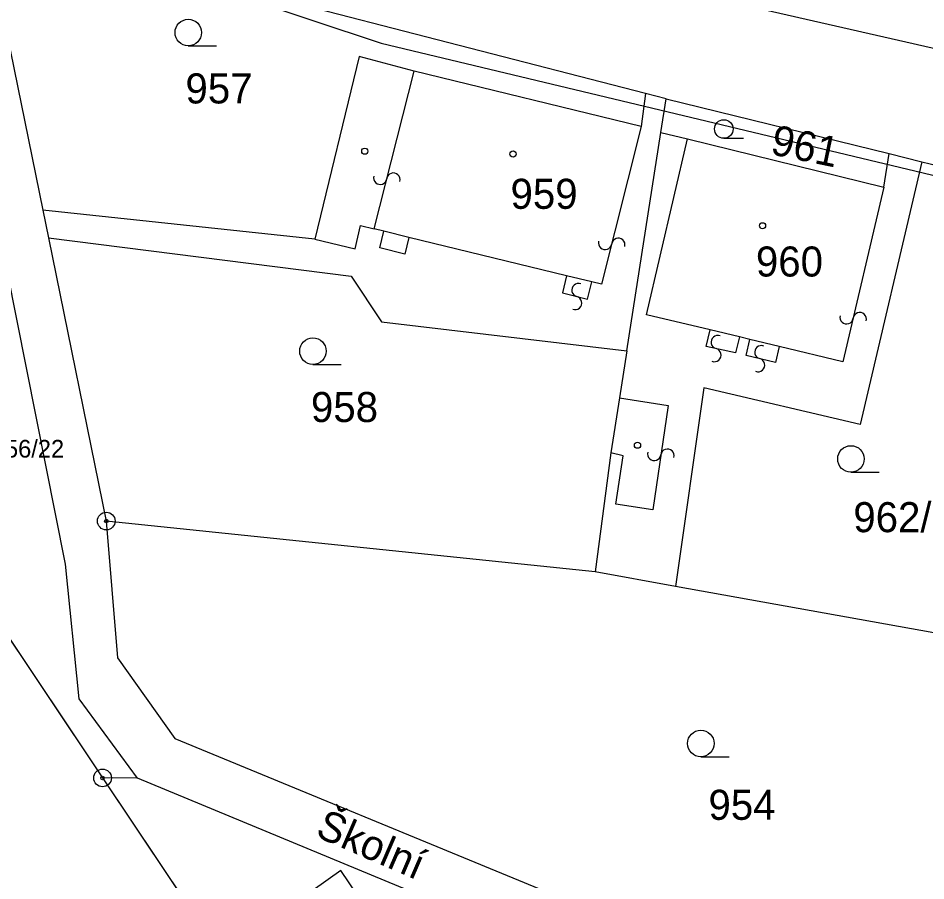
# Model space of a CAD drawing. Extents: x -469926 to -462499, y -1098642 to -1092733.
# Drawn here: x -465801.9 to -465750.5, y -1094462.9 to -1094414.1 of the extents above; entities that cross this region are included whole.
import ezdxf

# ---------------------------------------------------------------- set-up
doc = ezdxf.new("R2010")
doc.units = 0
for name, color, linetype in [('Vrstva 1', 7, 'Continuous'), ('Vrstva 10', 7, 'Continuous'), ('Vrstva 14', 7, 'Continuous'), ('Vrstva 24', 7, 'Continuous'), ('Vrstva 25', 7, 'Continuous'), ('Vrstva 4', 7, 'Continuous'), ('Vrstva 50', 7, 'Continuous'), ('Vrstva 51', 7, 'Continuous'), ('Vrstva 62', 7, 'Continuous'), ('Vrstva 8', 7, 'Continuous')]:
    doc.layers.add(name, color=color, linetype=linetype)

msp = doc.modelspace()

# ---------------------------------------------------------------- linework, layer by layer
at = {"layer": 'Vrstva 1'}
for p, q in [((-465799.19, -1094444.96), (-465806.61, -1094407.65)), ((-465799.19, -1094444.96), (-465806.61, -1094407.65)), ((-465803.8, -1094408.69), (-465800.47, -1094424.94)), ((-465766.38, -1094418.33), (-465803.8, -1094408.69)), ((-465803.8, -1094408.69), (-465800.47, -1094424.94)), ((-465766.38, -1094418.33), (-465803.8, -1094408.69)), ((-465782.57, -1094416.24), (-465785.08, -1094426.58)), ((-465782.57, -1094416.24), (-465785.08, -1094426.58)), ((-465779.47, -1094417.08), (-465782.57, -1094416.24)), ((-465779.47, -1094417.08), (-465782.57, -1094416.24)), ((-465766.64, -1094420.21), (-465779.47, -1094417.08)), ((-465766.64, -1094420.21), (-465779.47, -1094417.08)), ((-465766.38, -1094418.33), (-465766.64, -1094420.21)), ((-465766.38, -1094418.33), (-465766.64, -1094420.21)), ((-465765.22, -1094418.63), (-465766.38, -1094418.33)), ((-465765.22, -1094418.63), (-465766.38, -1094418.33)), ((-465765.52, -1094420.54), (-465765.22, -1094418.63)), ((-465765.52, -1094420.54), (-465765.22, -1094418.63)), ((-465765.22, -1094418.63), (-465752.6, -1094421.74)), ((-465765.22, -1094418.63), (-465752.6, -1094421.74)), ((-465767.44, -1094432.9), (-465765.52, -1094420.54)), ((-465767.44, -1094432.9), (-465765.52, -1094420.54)), ((-465765.52, -1094420.54), (-465764.01, -1094420.91)), ((-465765.52, -1094420.54), (-465764.01, -1094420.91)), ((-465764.01, -1094420.91), (-465752.92, -1094423.64)), ((-465764.01, -1094420.91), (-465752.92, -1094423.64)), ((-465752.92, -1094423.64), (-465752.6, -1094421.74)), ((-465752.92, -1094423.64), (-465752.6, -1094421.74)), ((-465752.6, -1094421.74), (-465750.76, -1094422.2)), ((-465752.6, -1094421.74), (-465750.76, -1094422.2)), ((-465750.76, -1094422.2), (-465754.25, -1094437.06)), ((-465750.76, -1094422.2), (-465754.25, -1094437.06)), ((-465750.76, -1094422.2), (-465747.33, -1094423.04)), ((-465750.76, -1094422.2), (-465747.33, -1094423.04)), ((-465800.47, -1094424.94), (-465800.15, -1094426.51)), ((-465785.08, -1094426.58), (-465800.47, -1094424.94)), ((-465800.47, -1094424.94), (-465800.15, -1094426.51)), ((-465785.08, -1094426.58), (-465800.47, -1094424.94)), ((-465800.15, -1094426.51), (-465796.88, -1094442.52)), ((-465800.15, -1094426.51), (-465783.04, -1094428.66)), ((-465800.15, -1094426.51), (-465796.88, -1094442.52)), ((-465800.15, -1094426.51), (-465783.04, -1094428.66)), ((-465816.15, -1094428.54), (-465797.09, -1094457.05)), ((-465816.15, -1094428.54), (-465797.09, -1094457.05)), ((-465783.04, -1094428.66), (-465781.31, -1094431.25)), ((-465783.04, -1094428.66), (-465781.31, -1094431.25)), ((-465781.31, -1094431.25), (-465767.44, -1094432.9)), ((-465781.31, -1094431.25), (-465767.44, -1094432.9)), ((-465767.44, -1094432.9), (-465767.86, -1094435.56)), ((-465767.44, -1094432.9), (-465767.86, -1094435.56)), ((-465763.08, -1094434.99), (-465764.7, -1094446.22)), ((-465763.08, -1094434.99), (-465764.7, -1094446.22)), ((-465754.25, -1094437.06), (-465763.08, -1094434.99)), ((-465754.25, -1094437.06), (-465763.08, -1094434.99)), ((-465767.86, -1094435.56), (-465768.34, -1094438.66)), ((-465767.86, -1094435.56), (-465768.34, -1094438.66)), ((-465768.34, -1094438.66), (-465769.23, -1094445.4)), ((-465768.34, -1094438.66), (-465769.23, -1094445.4)), ((-465769.23, -1094445.4), (-465796.88, -1094442.52)), ((-465796.88, -1094442.52), (-465796.24, -1094450.26)), ((-465769.23, -1094445.4), (-465796.88, -1094442.52)), ((-465796.88, -1094442.52), (-465796.24, -1094450.26)), ((-465798.42, -1094452.57), (-465799.19, -1094444.96)), ((-465798.42, -1094452.57), (-465799.19, -1094444.96)), ((-465764.7, -1094446.22), (-465769.23, -1094445.4)), ((-465764.7, -1094446.22), (-465769.23, -1094445.4)), ((-465747.54, -1094449.3), (-465764.7, -1094446.22)), ((-465747.54, -1094449.3), (-465764.7, -1094446.22)), ((-465796.24, -1094450.26), (-465793, -1094454.82)), ((-465796.24, -1094450.26), (-465793, -1094454.82)), ((-465795.12, -1094457.07), (-465798.42, -1094452.57)), ((-465795.12, -1094457.07), (-465798.42, -1094452.57)), ((-465793, -1094454.82), (-465772.06, -1094463.45)), ((-465793, -1094454.82), (-465772.06, -1094463.45)), ((-465795.12, -1094457.07), (-465797.09, -1094457.05)), ((-465797.09, -1094457.05), (-465785.55, -1094474.3)), ((-465795.12, -1094457.07), (-465797.09, -1094457.05)), ((-465797.09, -1094457.05), (-465785.55, -1094474.3)), ((-465774.2, -1094465.72), (-465795.12, -1094457.07)), ((-465774.2, -1094465.72), (-465795.12, -1094457.07))]:
    msp.add_line(p, q, dxfattribs=at)
at = {"layer": 'Vrstva 10'}
msp.add_lwpolyline([(-465818.02, -1094425.82), (-465816.15, -1094428.54), (-465816.15, -1094428.54), (-465816.15, -1094428.54), (-465816.15, -1094428.54), (-465797.09, -1094457.05), (-465785.55, -1094474.3), (-465785.55, -1094474.3), (-465749.32, -1094521.35)], dxfattribs=at)
at = {"layer": 'Vrstva 14'}
for p, q in [((-465801.662, -1094408.702), (-465781.335, -1094415.499)), ((-465801.662, -1094408.702), (-465781.335, -1094415.499)), ((-465781.335, -1094415.499), (-465582.42, -1094463.076)), ((-465781.335, -1094415.499), (-465582.42, -1094463.076))]:
    msp.add_line(p, q, dxfattribs=at)
at = {"layer": 'Vrstva 24'}
for centre, radius in [((-465796.88, -1094442.52), 0.5), ((-465796.88, -1094442.52), 0.5), ((-465796.88, -1094442.52), 0.1), ((-465796.88, -1094442.52), 0.1), ((-465797.09, -1094457.05), 0.5), ((-465797.09, -1094457.05), 0.5), ((-465797.09, -1094457.05), 0.1), ((-465797.09, -1094457.05), 0.1)]:
    msp.add_circle(centre, radius, dxfattribs=at)
at = {"layer": 'Vrstva 25'}
for p, q in [((-465792.24, -1094415.64), (-465790.64, -1094415.64)), ((-465792.24, -1094415.64), (-465790.64, -1094415.64)), ((-465761.96, -1094420.87), (-465760.84, -1094420.87)), ((-465761.96, -1094420.87), (-465760.84, -1094420.87)), ((-465785.19, -1094433.66), (-465783.59, -1094433.66)), ((-465785.19, -1094433.66), (-465783.59, -1094433.66)), ((-465754.77, -1094439.76), (-465753.17, -1094439.76)), ((-465754.77, -1094439.76), (-465753.17, -1094439.76)), ((-465763.26, -1094455.85), (-465761.66, -1094455.85)), ((-465763.26, -1094455.85), (-465761.66, -1094455.85))]:
    msp.add_line(p, q, dxfattribs=at)
for centre, radius in [((-465792.24, -1094414.89), 0.75), ((-465792.24, -1094414.89), 0.75), ((-465761.96, -1094420.345), 0.525), ((-465761.96, -1094420.345), 0.525), ((-465782.26, -1094421.6), 0.175), ((-465782.26, -1094421.6), 0.175), ((-465773.88, -1094421.76), 0.175), ((-465773.88, -1094421.76), 0.175), ((-465759.77, -1094425.82), 0.175), ((-465759.77, -1094425.82), 0.175), ((-465785.19, -1094432.91), 0.75), ((-465785.19, -1094432.91), 0.75), ((-465766.84, -1094438.23), 0.175), ((-465766.84, -1094438.23), 0.175), ((-465754.77, -1094439.01), 0.75), ((-465754.77, -1094439.01), 0.75), ((-465763.26, -1094455.1), 0.75), ((-465763.26, -1094455.1), 0.75)]:
    msp.add_circle(centre, radius, dxfattribs=at)
at = {"layer": 'Vrstva 4'}
for p, q in [((-465781.74, -1094426), (-465779.47, -1094417.08)), ((-465781.74, -1094426), (-465779.47, -1094417.08)), ((-465766.64, -1094420.21), (-465768.87, -1094429.13)), ((-465766.64, -1094420.21), (-465768.87, -1094429.13)), ((-465766.33, -1094430.85), (-465764.01, -1094420.91)), ((-465766.33, -1094430.85), (-465764.01, -1094420.91)), ((-465752.92, -1094423.64), (-465755.22, -1094433.51)), ((-465752.92, -1094423.64), (-465755.22, -1094433.51)), ((-465782.8, -1094427.12), (-465782.51, -1094425.81)), ((-465782.8, -1094427.12), (-465782.51, -1094425.81)), ((-465782.51, -1094425.81), (-465781.74, -1094426)), ((-465782.51, -1094425.81), (-465781.74, -1094426)), ((-465781.18, -1094426.13), (-465781.74, -1094426)), ((-465781.18, -1094426.13), (-465781.74, -1094426)), ((-465781.41, -1094427.07), (-465781.18, -1094426.13)), ((-465781.41, -1094427.07), (-465781.18, -1094426.13)), ((-465779.77, -1094426.48), (-465781.18, -1094426.13)), ((-465779.77, -1094426.48), (-465781.18, -1094426.13)), ((-465785.08, -1094426.58), (-465782.8, -1094427.12)), ((-465785.08, -1094426.58), (-465782.8, -1094427.12)), ((-465779.77, -1094426.48), (-465780, -1094427.42)), ((-465779.77, -1094426.48), (-465780, -1094427.42)), ((-465770.86, -1094428.65), (-465779.77, -1094426.48)), ((-465770.86, -1094428.65), (-465779.77, -1094426.48)), ((-465780, -1094427.42), (-465781.41, -1094427.07)), ((-465780, -1094427.42), (-465781.41, -1094427.07)), ((-465770.86, -1094428.65), (-465771.09, -1094429.62)), ((-465770.86, -1094428.65), (-465771.09, -1094429.62)), ((-465769.43, -1094428.99), (-465770.86, -1094428.65)), ((-465769.43, -1094428.99), (-465770.86, -1094428.65)), ((-465769.67, -1094429.97), (-465769.43, -1094428.99)), ((-465769.67, -1094429.97), (-465769.43, -1094428.99)), ((-465768.87, -1094429.13), (-465769.43, -1094428.99)), ((-465768.87, -1094429.13), (-465769.43, -1094428.99)), ((-465771.09, -1094429.62), (-465769.67, -1094429.97)), ((-465771.09, -1094429.62), (-465769.67, -1094429.97)), ((-465762.74, -1094431.71), (-465766.33, -1094430.85)), ((-465762.74, -1094431.71), (-465766.33, -1094430.85)), ((-465762.96, -1094432.64), (-465762.74, -1094431.71)), ((-465762.96, -1094432.64), (-465762.74, -1094431.71)), ((-465761.08, -1094432.11), (-465762.74, -1094431.71)), ((-465761.08, -1094432.11), (-465762.74, -1094431.71)), ((-465761.08, -1094432.11), (-465761.3, -1094433.01)), ((-465761.08, -1094432.11), (-465761.3, -1094433.01)), ((-465760.49, -1094432.25), (-465761.08, -1094432.11)), ((-465760.49, -1094432.25), (-465761.08, -1094432.11)), ((-465760.7, -1094433.15), (-465760.49, -1094432.25)), ((-465760.7, -1094433.15), (-465760.49, -1094432.25)), ((-465758.82, -1094432.65), (-465760.49, -1094432.25)), ((-465758.82, -1094432.65), (-465760.49, -1094432.25)), ((-465761.3, -1094433.01), (-465762.96, -1094432.64)), ((-465761.3, -1094433.01), (-465762.96, -1094432.64)), ((-465758.82, -1094432.65), (-465759.04, -1094433.55)), ((-465758.82, -1094432.65), (-465759.04, -1094433.55)), ((-465755.22, -1094433.51), (-465758.82, -1094432.65)), ((-465755.22, -1094433.51), (-465758.82, -1094432.65)), ((-465759.04, -1094433.55), (-465760.7, -1094433.15)), ((-465759.04, -1094433.55), (-465760.7, -1094433.15)), ((-465767.86, -1094435.56), (-465765.11, -1094435.98)), ((-465767.86, -1094435.56), (-465765.11, -1094435.98)), ((-465765.11, -1094435.98), (-465765.97, -1094441.88)), ((-465765.11, -1094435.98), (-465765.97, -1094441.88)), ((-465767.65, -1094438.84), (-465768.34, -1094438.66)), ((-465767.65, -1094438.84), (-465768.34, -1094438.66)), ((-465768.06, -1094441.57), (-465767.65, -1094438.84)), ((-465768.06, -1094441.57), (-465767.65, -1094438.84)), ((-465765.97, -1094441.88), (-465768.06, -1094441.57)), ((-465765.97, -1094441.88), (-465768.06, -1094441.57))]:
    msp.add_line(p, q, dxfattribs=at)
at = {"layer": 'Vrstva 51'}
for centre, radius, start, end in [((-465781.389, -1094423.104), 0.376, 165.4404, 351.7515), ((-465781.389, -1094423.104), 0.376, 165.4404, 351.7515), ((-465780.643, -1094423.208), 0.377, 344.7643, 172.4275), ((-465780.643, -1094423.208), 0.377, 344.7643, 172.4275), ((-465768.672, -1094426.792), 0.376, 165.4404, 351.7515), ((-465768.672, -1094426.792), 0.376, 165.4404, 351.7515), ((-465767.926, -1094426.896), 0.377, 344.7643, 172.4275), ((-465767.926, -1094426.896), 0.377, 344.7643, 172.4275), ((-465770.179, -1094429.457), 0.376, 68.9904, 255.3015), ((-465770.179, -1094429.457), 0.376, 68.9904, 255.3015), ((-465770.366, -1094430.186), 0.377, 248.3143, 75.9775), ((-465770.366, -1094430.186), 0.377, 248.3143, 75.9775), ((-465754.274, -1094431.103), 0.377, 344.7643, 172.4275), ((-465754.274, -1094431.103), 0.377, 344.7643, 172.4275), ((-465755.02, -1094430.999), 0.376, 165.4404, 351.7515), ((-465755.02, -1094430.999), 0.376, 165.4404, 351.7515), ((-465762.303, -1094432.401), 0.376, 68.9904, 255.3015), ((-465762.303, -1094432.401), 0.376, 68.9904, 255.3015), ((-465762.49, -1094433.131), 0.377, 248.3143, 75.9775), ((-465762.49, -1094433.131), 0.377, 248.3143, 75.9775), ((-465759.837, -1094432.971), 0.376, 68.9904, 255.3015), ((-465759.837, -1094432.971), 0.376, 68.9904, 255.3015), ((-465760.024, -1094433.7), 0.377, 248.3143, 75.9775), ((-465760.024, -1094433.7), 0.377, 248.3143, 75.9775), ((-465765.144, -1094438.822), 0.377, 344.7643, 172.4275), ((-465765.144, -1094438.822), 0.377, 344.7643, 172.4275), ((-465765.89, -1094438.719), 0.376, 165.4404, 351.7515), ((-465765.89, -1094438.719), 0.376, 165.4404, 351.7515)]:
    msp.add_arc(centre, radius, start, end, dxfattribs=at)
at = {"layer": 'Vrstva 62'}
msp.add_lwpolyline([(-465789.02, -1094466.136), (-465769.631, -1094494.55), (-465764.254, -1094490.936), (-465783.623, -1094462.295)], close=True, dxfattribs=at)
msp.add_lwpolyline([(-465789.02, -1094466.136), (-465769.631, -1094494.55), (-465764.254, -1094490.936), (-465783.623, -1094462.295)], close=True, dxfattribs=at)
at = {"layer": 'Vrstva 8'}
msp.add_line((-465546.608, -1094462.403), (-465778.69, -1094409.252), dxfattribs=at)

# ---------------------------------------------------------------- texts
at = {"layer": 'Vrstva 50'}
for s, height, p in [('957', 1.7, (-465792.402, -1094418.9)), ('959', 1.7, (-465774.02, -1094424.86)), ('960', 1.7, (-465760.144, -1094428.69)), ('958', 1.7, (-465785.305, -1094436.92)), ('956/22', 1, (-465803.351, -1094438.93)), ('962/1', 1.7, (-465754.636, -1094443.15)), ('954', 1.7, (-465762.827, -1094459.42))]:
    msp.add_text(s, height=height, dxfattribs=at).set_placement(p)
for s, rotation, p in [('961', 348.3, (-465759.382, -1094421.757)), ('961', 348.3, (-465759.382, -1094421.757)), ('Školní', 336.609, (-465785.12, -1094460.331)), ('Školní', 336.609, (-465785.12, -1094460.331))]:
    msp.add_text(s, height=1.7, rotation=rotation, dxfattribs=at).set_placement(p)

doc.saveas('drawing.dxf')
